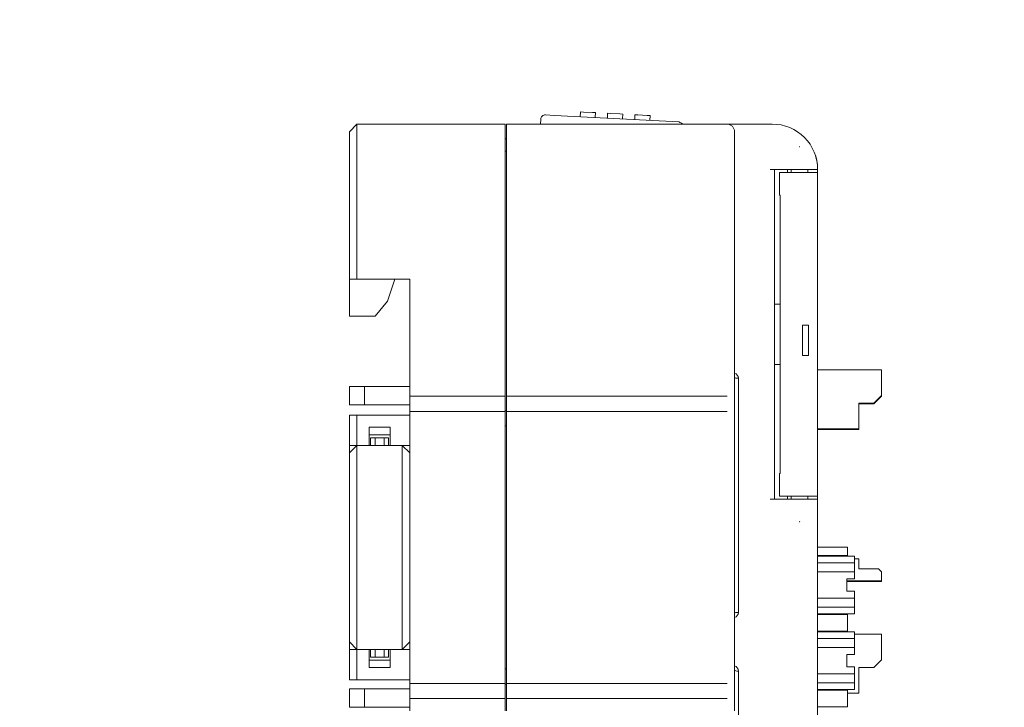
# Model space of a CAD drawing. Header units: millimetres. Extents: x -1114 to 1396, y -630 to 631.
# Tile 267 of 656: x -828 to -763, y 456 to 502. Entities that reach past the tile are written whole.
import ezdxf

# ---------------------------------------------------------------- set-up
doc = ezdxf.new("R2010")
doc.units = ezdxf.units.MM
doc.header["$MEASUREMENT"] = 0
doc.layers.add('1', color=7, linetype='Continuous')

msp = doc.modelspace()

# ---------------------------------------------------------------- linework, layer by layer
at = {"lineweight": 18}
for points, knots in [([(1038.9843, -629.7647), (1038.9843, -629.7647), (-1111.4882, -629.7647), (-1111.4882, -629.7647), (-1111.4882, -629.7647), (-1111.4882, -629.7647), (-1111.4882, 630.7883), (-1111.4882, 630.7883), (-1111.4882, 630.7883), (-1111.4882, 630.7883), (1038.9843, 630.7883), (1038.9843, 630.7883)], [0, 0, 0, 0, 0.3333333, 0.3333333, 0.3333333, 0.3333333, 0.6666667, 0.6666667, 0.6666667, 0.6666667, 1, 1, 1, 1]), ([(-793.6233, 495.605), (-793.7028, 495.6092), (-793.7806, 495.5816), (-793.8398, 495.5284), (-793.8398, 495.5284), (-793.8989, 495.4751), (-793.9344, 495.4006), (-793.9386, 495.3211)], [0, 0, 0, 0, 0.5, 0.5, 0.5, 0.5, 1, 1, 1, 1]), ([(-784.7935, 495.1422), (-784.7929, 495.1418), (-784.7922, 495.1415), (-784.7903, 495.1404), (-784.7903, 495.1404), (-784.7883, 495.1393), (-784.785, 495.1374), (-784.7809, 495.135), (-784.7809, 495.135), (-784.7764, 495.1325), (-784.7711, 495.1295), (-784.7651, 495.1261), (-784.7651, 495.1261), (-784.7572, 495.1216), (-784.748, 495.1164), (-784.7382, 495.1108), (-784.7382, 495.1108), (-784.7272, 495.1046), (-784.7153, 495.0978), (-784.7029, 495.0908), (-784.7029, 495.0908), (-784.6563, 495.0644), (-784.6028, 495.034), (-784.5481, 495.003), (-784.5481, 495.003), (-784.5426, 494.9999), (-784.537, 494.9967), (-784.5315, 494.9936)], [0, 0, 0, 0, 0.1428571, 0.1428571, 0.1428571, 0.1428571, 0.2857143, 0.2857143, 0.2857143, 0.2857143, 0.4285714, 0.4285714, 0.4285714, 0.4285714, 0.5714286, 0.5714286, 0.5714286, 0.5714286, 0.7142857, 0.7142857, 0.7142857, 0.7142857, 0.8571429, 0.8571429, 0.8571429, 0.8571429, 1, 1, 1, 1]), ([(-781.1048, 494.4933), (-781.1048, 494.6259), (-781.1574, 494.7531), (-781.2512, 494.8469), (-781.2512, 494.8469), (-781.345, 494.9406), (-781.4721, 494.9933), (-781.6048, 494.9933)], [0, 0, 0, 0, 0.5, 0.5, 0.5, 0.5, 1, 1, 1, 1]), ([(-775.6048, 491.9933), (-775.6048, 492.789), (-775.9208, 493.552), (-776.4834, 494.1146), (-776.4834, 494.1146), (-777.046, 494.6772), (-777.8091, 494.9933), (-778.6048, 494.9933)], [0, 0, 0, 0, 0.5, 0.5, 0.5, 0.5, 1, 1, 1, 1]), ([(-775.6048, 491.9933), (-775.6048, 492.789), (-775.9208, 493.552), (-776.4834, 494.1146), (-776.4834, 494.1146), (-777.046, 494.6772), (-777.8091, 494.9933), (-778.6048, 494.9933)], [0, 0, 0, 0, 0.5, 0.5, 0.5, 0.5, 1, 1, 1, 1]), ([(-775.805, 493.0711), (-775.7617, 492.9586), (-775.7252, 492.8435), (-775.6958, 492.7266), (-775.6958, 492.7266), (-775.6663, 492.6097), (-775.6439, 492.4914), (-775.6287, 492.3718)], [0, 0, 0, 0, 0.5, 0.5, 0.5, 0.5, 1, 1, 1, 1]), ([(-780.9583, 478.1797), (-780.9916, 478.1898), (-781.0316, 478.1999), (-781.0751, 478.21), (-781.0751, 478.21), (-781.0848, 478.2123), (-781.0947, 478.2145), (-781.1047, 478.2168)], [0, 0, 0, 0, 0.5, 0.5, 0.5, 0.5, 1, 1, 1, 1]), ([(-806.6048, 475.7433), (-806.5646, 475.7433), (-806.5239, 475.7433), (-806.4828, 475.7433), (-806.4828, 475.7433), (-806.4417, 475.7433), (-806.4002, 475.7433), (-806.3584, 475.7433), (-806.3584, 475.7433), (-806.2748, 475.7433), (-806.1901, 475.7433), (-806.1048, 475.7433)], [0, 0, 0, 0, 0.3333333, 0.3333333, 0.3333333, 0.3333333, 0.6666667, 0.6666667, 0.6666667, 0.6666667, 1, 1, 1, 1]), ([(-781.1047, 462.6627), (-781.0947, 462.6649), (-781.0848, 462.6672), (-781.0751, 462.6694), (-781.0751, 462.6694), (-781.0316, 462.6795), (-780.9916, 462.6896), (-780.9583, 462.6997)], [0, 0, 0, 0, 0.5, 0.5, 0.5, 0.5, 1, 1, 1, 1]), ([(-806.1048, 458.2433), (-806.1901, 458.2433), (-806.2748, 458.2433), (-806.3584, 458.2433), (-806.3584, 458.2433), (-806.4002, 458.2433), (-806.4417, 458.2433), (-806.4828, 458.2433), (-806.4828, 458.2433), (-806.5239, 458.2433), (-806.5646, 458.2433), (-806.6048, 458.2433)], [0, 0, 0, 0, 0.3333333, 0.3333333, 0.3333333, 0.3333333, 0.6666667, 0.6666667, 0.6666667, 0.6666667, 1, 1, 1, 1]), ([(-780.9583, 458.8197), (-780.9916, 458.8298), (-781.0316, 458.8399), (-781.0751, 458.85), (-781.0751, 458.85), (-781.0848, 458.8523), (-781.0947, 458.8545), (-781.1047, 458.8568)], [0, 0, 0, 0, 0.5, 0.5, 0.5, 0.5, 1, 1, 1, 1])]:
    msp.add_open_spline(points, degree=3, knots=knots, dxfattribs=at)
for points in [[(-793.6233, 495.605), (-793.6233, 495.605), (-793.0241, 495.5736), (-793.0241, 495.5736)], [(-793.0241, 495.5736), (-793.0241, 495.5736), (-784.7935, 495.1422), (-784.7935, 495.1422)], [(-793.0241, 495.5736), (-793.0241, 495.5736), (-784.7935, 495.1422), (-784.7935, 495.1422)], [(-791.3307, 495.4848), (-791.3307, 495.4848), (-791.314, 495.803), (-791.314, 495.803)], [(-791.314, 495.803), (-791.314, 495.803), (-791.3307, 495.4848), (-791.3307, 495.4848)], [(-791.1143, 495.7925), (-791.1143, 495.7925), (-791.314, 495.803), (-791.314, 495.803)], [(-790.5151, 495.7611), (-790.5151, 495.7611), (-791.1143, 495.7925), (-791.1143, 495.7925)], [(-790.3154, 495.7506), (-790.3154, 495.7506), (-790.5151, 495.7611), (-790.5151, 495.7611)], [(-790.3154, 495.7506), (-790.3154, 495.7506), (-790.332, 495.4325), (-790.332, 495.4325)], [(-789.5237, 495.3901), (-789.5237, 495.3901), (-789.507, 495.7083), (-789.507, 495.7083)], [(-789.507, 495.7083), (-789.507, 495.7083), (-789.5237, 495.3901), (-789.5237, 495.3901)], [(-789.3073, 495.6978), (-789.3073, 495.6978), (-789.507, 495.7083), (-789.507, 495.7083)], [(-788.7081, 495.6664), (-788.7081, 495.6664), (-789.3073, 495.6978), (-789.3073, 495.6978)], [(-788.5084, 495.6559), (-788.5084, 495.6559), (-788.7081, 495.6664), (-788.7081, 495.6664)], [(-788.5084, 495.6559), (-788.5084, 495.6559), (-788.5251, 495.3378), (-788.5251, 495.3378)], [(-788.5084, 495.6559), (-788.5084, 495.6559), (-788.5251, 495.3378), (-788.5251, 495.3378)], [(-787.7168, 495.2954), (-787.7168, 495.2954), (-787.7001, 495.6136), (-787.7001, 495.6136)], [(-787.7001, 495.6136), (-787.7001, 495.6136), (-787.7168, 495.2954), (-787.7168, 495.2954)], [(-787.5004, 495.6031), (-787.5004, 495.6031), (-787.7001, 495.6136), (-787.7001, 495.6136)], [(-786.9012, 495.5717), (-786.9012, 495.5717), (-787.5004, 495.6031), (-787.5004, 495.6031)], [(-786.7015, 495.5612), (-786.7015, 495.5612), (-786.9012, 495.5717), (-786.9012, 495.5717)], [(-786.7015, 495.5612), (-786.7015, 495.5612), (-786.7181, 495.2431), (-786.7181, 495.2431)], [(-806.6048, 494.4933), (-806.6048, 494.4933), (-806.1048, 494.9933), (-806.1048, 494.9933)], [(-806.1048, 494.9933), (-806.1048, 494.9933), (-796.2994, 494.9933), (-796.2994, 494.9933)], [(-806.1048, 494.9933), (-806.1048, 494.9933), (-796.2994, 494.9933), (-796.2994, 494.9933)], [(-806.1048, 494.9933), (-806.1048, 494.9933), (-806.1048, 490.9933), (-806.1048, 490.9933)], [(-796.2994, 490.9933), (-796.2994, 490.9933), (-796.2994, 494.9933), (-796.2994, 494.9933)], [(-796.1994, 494.9933), (-796.1994, 494.9933), (-781.6048, 494.9933), (-781.6048, 494.9933)], [(-796.1994, 490.9933), (-796.1994, 490.9933), (-796.1994, 494.9933), (-796.1994, 494.9933)], [(-796.1994, 494.9933), (-796.1994, 494.9933), (-781.6048, 494.9933), (-781.6048, 494.9933)], [(-793.9558, 494.9933), (-793.9558, 494.9933), (-793.9386, 495.3211), (-793.9386, 495.3211)], [(-781.6048, 494.9933), (-781.6048, 494.9933), (-780.6048, 494.9933), (-780.6048, 494.9933)], [(-780.6048, 494.9933), (-780.6048, 494.9933), (-778.6048, 494.9933), (-778.6048, 494.9933)], [(-780.6048, 494.9933), (-780.6048, 494.9933), (-778.6048, 494.9933), (-778.6048, 494.9933)], [(-806.6048, 490.9933), (-806.6048, 490.9933), (-806.6048, 494.4933), (-806.6048, 494.4933)], [(-781.1048, 494.4933), (-781.1048, 494.4933), (-781.1048, 490.9933), (-781.1048, 490.9933)], [(-796.2994, 494.0213), (-796.2994, 494.0213), (-796.1994, 494.0161), (-796.1994, 494.0161)], [(-796.1993, 493.1933), (-796.1993, 493.1933), (-796.2994, 493.1933), (-796.2994, 493.1933)], [(-796.2994, 493.1933), (-796.2994, 493.1933), (-796.1993, 493.1933), (-796.1993, 493.1933)], [(-778.7548, 491.9933), (-778.7548, 491.9933), (-776.1048, 491.9933), (-776.1048, 491.9933)], [(-778.4548, 470.1933), (-778.4548, 470.1933), (-778.4548, 491.9933), (-778.4548, 491.9933)], [(-778.4548, 491.9933), (-778.4548, 491.9933), (-778.4548, 470.1933), (-778.4548, 470.1933)], [(-778.1298, 491.7933), (-778.1298, 491.7933), (-778.1298, 490.2933), (-778.1298, 490.2933)], [(-776.8048, 491.7933), (-776.8048, 491.7933), (-778.1298, 491.7933), (-778.1298, 491.7933)], [(-777.6048, 491.993), (-777.6048, 491.993), (-777.6048, 491.7931), (-777.6048, 491.7931)], [(-777.3548, 491.9933), (-777.3548, 491.9933), (-777.3548, 491.7933), (-777.3548, 491.7933)], [(-776.8048, 491.7933), (-776.8048, 491.7933), (-776.1048, 491.7933), (-776.1048, 491.7933)], [(-776.2548, 491.7933), (-776.2548, 491.7933), (-776.2548, 491.9933), (-776.2548, 491.9933)], [(-775.6048, 491.9933), (-775.6048, 491.9933), (-776.1048, 491.9933), (-776.1048, 491.9933)], [(-776.1048, 491.7933), (-776.1048, 491.7933), (-775.6048, 491.7933), (-775.6048, 491.7933)], [(-775.6048, 491.9933), (-775.6048, 491.9933), (-775.6048, 491.7932), (-775.6048, 491.7932)], [(-775.6048, 470.3933), (-775.6048, 470.3933), (-775.6048, 491.7933), (-775.6048, 491.7933)], [(-775.6048, 491.7933), (-775.6048, 491.7933), (-775.6048, 470.3933), (-775.6048, 470.3933)], [(-806.6048, 484.7433), (-806.6048, 484.7433), (-806.6048, 490.9933), (-806.6048, 490.9933)], [(-806.1048, 490.9933), (-806.1048, 490.9933), (-806.1048, 484.7433), (-806.1048, 484.7433)], [(-796.2994, 477.7961), (-796.2994, 477.7961), (-796.2994, 490.9933), (-796.2994, 490.9933)], [(-796.1994, 477.7961), (-796.1994, 477.7961), (-796.1994, 490.9933), (-796.1994, 490.9933)], [(-781.1048, 477.7961), (-781.1048, 477.7961), (-781.1048, 490.9933), (-781.1048, 490.9933)], [(-781.1048, 490.9933), (-781.1048, 490.9933), (-781.1048, 477.7961), (-781.1048, 477.7961)], [(-778.0756, 490.2933), (-778.0756, 490.2933), (-778.1298, 490.2933), (-778.1298, 490.2933)], [(-778.0756, 490.2933), (-778.0756, 490.2933), (-778.0756, 471.8933), (-778.0756, 471.8933)], [(-806.6048, 484.7433), (-806.6048, 484.7433), (-806.6048, 482.2855), (-806.6048, 482.2855)], [(-806.1048, 484.7433), (-806.1048, 484.7433), (-806.6048, 484.7433), (-806.6048, 484.7433)], [(-802.6048, 484.7433), (-802.6048, 484.7433), (-806.1048, 484.7433), (-806.1048, 484.7433)], [(-804.0907, 483.2855), (-804.0907, 483.2855), (-803.6048, 484.7433), (-803.6048, 484.7433)], [(-802.6048, 477.7961), (-802.6048, 477.7961), (-802.6048, 484.7433), (-802.6048, 484.7433)], [(-804.8907, 482.2855), (-804.8907, 482.2855), (-804.0907, 483.2855), (-804.0907, 483.2855)], [(-778.0756, 483.0933), (-778.0756, 483.0933), (-778.4547, 483.0933), (-778.4547, 483.0933)], [(-806.6048, 482.2855), (-806.6048, 482.2855), (-804.8907, 482.2855), (-804.8907, 482.2855)], [(-776.6048, 479.6933), (-776.6048, 479.6933), (-776.6048, 481.6933), (-776.6048, 481.6933)], [(-776.6048, 481.6933), (-776.6048, 481.6933), (-776.2048, 481.6933), (-776.2048, 481.6933)], [(-776.2048, 481.6933), (-776.2048, 481.6933), (-776.2048, 479.6933), (-776.2048, 479.6933)], [(-778.0756, 479.0933), (-778.0756, 479.0933), (-778.4547, 479.0933), (-778.4547, 479.0933)], [(-776.2048, 479.6933), (-776.2048, 479.6933), (-776.6048, 479.6933), (-776.6048, 479.6933)], [(-780.8529, 478.1797), (-780.8529, 478.3369), (-780.9548, 478.4759), (-781.1047, 478.5231)], [(-775.6049, 478.7366), (-775.6049, 478.7366), (-771.3792, 478.7366), (-771.3792, 478.7366)], [(-771.3792, 478.2366), (-771.3792, 478.2366), (-771.3792, 478.7366), (-771.3792, 478.7366)], [(-802.6048, 476.548), (-802.6048, 476.548), (-802.6048, 477.7961), (-802.6048, 477.7961)], [(-796.2994, 476.548), (-796.2994, 476.548), (-796.2994, 477.7961), (-796.2994, 477.7961)], [(-796.1994, 477.7961), (-796.1994, 477.7961), (-796.1994, 476.548), (-796.1994, 476.548)], [(-781.1048, 477.7961), (-781.1048, 477.7961), (-781.1048, 476.132), (-781.1048, 476.132)], [(-780.8529, 478.1797), (-780.8529, 478.1797), (-780.9583, 478.1797), (-780.9583, 478.1797)], [(-780.8529, 478.1797), (-780.8529, 478.1797), (-780.8529, 462.6997), (-780.8529, 462.6997)], [(-771.3792, 477.0366), (-771.3792, 477.0366), (-771.3792, 478.2366), (-771.3792, 478.2366)], [(-806.6048, 477.6355), (-806.6048, 477.6355), (-805.6048, 477.6355), (-805.6048, 477.6355)], [(-806.6048, 476.4355), (-806.6048, 476.4355), (-806.6048, 477.6355), (-806.6048, 477.6355)], [(-805.6048, 477.6355), (-805.6048, 477.6355), (-802.6048, 477.6355), (-802.6048, 477.6355)], [(-805.6048, 477.6355), (-805.6048, 477.6355), (-805.6048, 476.4355), (-805.6048, 476.4355)], [(-796.2994, 476.9933), (-796.2994, 476.9933), (-802.6048, 476.9933), (-802.6048, 476.9933)], [(-802.6048, 476.4386), (-802.6048, 476.4386), (-802.6048, 476.548), (-802.6048, 476.548)], [(-796.2994, 476.4386), (-796.2994, 476.4386), (-796.2994, 476.548), (-796.2994, 476.548)], [(-781.6048, 476.9933), (-781.6048, 476.9933), (-796.1994, 476.9933), (-796.1994, 476.9933)], [(-796.1994, 476.4386), (-796.1994, 476.4386), (-796.1994, 476.548), (-796.1994, 476.548)], [(-772.8792, 474.8366), (-772.8792, 474.8366), (-772.8792, 476.5366), (-772.8792, 476.5366)], [(-772.8792, 476.5366), (-772.8792, 476.5366), (-771.8792, 476.5366), (-771.8792, 476.5366)], [(-772.8792, 476.4968), (-772.8792, 476.4968), (-771.8792, 476.4968), (-771.8792, 476.4968)], [(-771.8792, 476.5366), (-771.8792, 476.5366), (-771.3792, 477.0366), (-771.3792, 477.0366)], [(-771.8792, 476.4968), (-771.8792, 476.4968), (-771.3792, 476.9968), (-771.3792, 476.9968)], [(-771.3792, 476.9968), (-771.3792, 476.9968), (-771.3792, 477.0366), (-771.3792, 477.0366)], [(-805.6048, 476.4355), (-805.6048, 476.4355), (-806.6048, 476.4355), (-806.6048, 476.4355)], [(-805.6048, 476.4355), (-805.6048, 476.4355), (-802.6048, 476.4355), (-802.6048, 476.4355)], [(-802.6048, 475.1905), (-802.6048, 475.1905), (-802.6048, 476.4386), (-802.6048, 476.4386)], [(-802.6048, 475.9933), (-802.6048, 475.9933), (-796.2994, 475.9933), (-796.2994, 475.9933)], [(-796.2994, 475.1905), (-796.2994, 475.1905), (-796.2994, 476.4386), (-796.2994, 476.4386)], [(-796.1993, 476.03), (-796.1993, 476.03), (-796.2994, 476.03), (-796.2994, 476.03)], [(-796.1994, 475.1905), (-796.1994, 475.1905), (-796.1994, 476.4386), (-796.1994, 476.4386)], [(-781.6048, 475.9933), (-781.6048, 475.9933), (-796.1994, 475.9933), (-796.1994, 475.9933)], [(-781.1048, 476.0257), (-781.1048, 476.0257), (-781.1048, 476.132), (-781.1048, 476.132)], [(-781.1048, 476.132), (-781.1048, 476.132), (-781.1048, 476.0226), (-781.1048, 476.0226)], [(-781.1048, 476.0226), (-781.1048, 476.0226), (-781.1048, 475.1905), (-781.1048, 475.1905)], [(-806.6048, 475.1905), (-806.6048, 475.1905), (-806.6048, 475.7433), (-806.6048, 475.7433)], [(-806.6048, 473.7433), (-806.6048, 473.7433), (-806.6048, 475.1905), (-806.6048, 475.1905)], [(-802.6048, 475.7433), (-802.6048, 475.7433), (-806.1048, 475.7433), (-806.1048, 475.7433)], [(-806.1048, 475.7433), (-806.1048, 475.7433), (-806.1048, 475.1905), (-806.1048, 475.1905)], [(-806.1048, 475.1905), (-806.1048, 475.1905), (-806.1048, 473.7433), (-806.1048, 473.7433)], [(-802.6048, 458.7961), (-802.6048, 458.7961), (-802.6048, 475.1905), (-802.6048, 475.1905)], [(-796.2994, 458.7961), (-796.2994, 458.7961), (-796.2994, 475.1905), (-796.2994, 475.1905)], [(-796.1994, 458.7961), (-796.1994, 458.7961), (-796.1994, 475.1905), (-796.1994, 475.1905)], [(-781.1048, 458.7961), (-781.1048, 458.7961), (-781.1048, 475.1905), (-781.1048, 475.1905)], [(-781.1048, 475.1905), (-781.1048, 475.1905), (-781.1048, 458.7961), (-781.1048, 458.7961)], [(-805.3048, 474.9433), (-805.3048, 474.9433), (-805.3048, 473.7433), (-805.3048, 473.7433)], [(-805.3048, 474.9433), (-805.3048, 474.9433), (-803.9048, 474.9433), (-803.9048, 474.9433)], [(-803.9048, 474.9433), (-803.9048, 474.9433), (-803.9048, 473.7433), (-803.9048, 473.7433)], [(-796.2994, 475.03), (-796.2994, 475.03), (-796.1993, 475.03), (-796.1993, 475.03)], [(-775.6047, 474.8366), (-775.6047, 474.8366), (-772.8792, 474.8366), (-772.8792, 474.8366)], [(-775.6047, 474.7968), (-775.6047, 474.7968), (-772.8792, 474.7968), (-772.8792, 474.7968)], [(-772.8792, 474.7968), (-772.8792, 474.7968), (-772.8792, 474.8366), (-772.8792, 474.8366)], [(-803.9048, 474.4433), (-803.9048, 474.4433), (-805.3048, 474.4433), (-805.3048, 474.4433)], [(-805.2048, 474.2433), (-805.2048, 474.2433), (-804.9048, 474.2433), (-804.9048, 474.2433)], [(-805.2048, 473.7433), (-805.2048, 473.7433), (-805.2048, 474.2433), (-805.2048, 474.2433)], [(-804.3048, 474.2433), (-804.3048, 474.2433), (-804.9048, 474.2433), (-804.9048, 474.2433)], [(-804.9048, 474.2433), (-804.9048, 474.2433), (-804.9048, 473.7433), (-804.9048, 473.7433)], [(-804.3048, 474.2433), (-804.3048, 474.2433), (-804.0048, 474.2433), (-804.0048, 474.2433)], [(-804.3048, 473.7433), (-804.3048, 473.7433), (-804.3048, 474.2433), (-804.3048, 474.2433)], [(-804.0048, 474.2433), (-804.0048, 474.2433), (-804.0048, 473.7433), (-804.0048, 473.7433)], [(-806.6048, 473.2433), (-806.6048, 473.2433), (-806.1048, 473.7433), (-806.1048, 473.7433)], [(-806.6048, 473.2433), (-806.6048, 473.2433), (-806.6048, 473.7433), (-806.6048, 473.7433)], [(-806.6048, 473.2433), (-806.6048, 473.2433), (-806.1048, 473.7433), (-806.1048, 473.7433)], [(-806.1048, 473.7433), (-806.1048, 473.7433), (-806.6048, 473.7433), (-806.6048, 473.7433)], [(-806.6048, 470.7433), (-806.6048, 470.7433), (-806.6048, 473.2433), (-806.6048, 473.2433)], [(-806.1048, 473.7433), (-806.1048, 473.7433), (-806.1048, 470.7433), (-806.1048, 470.7433)], [(-805.3048, 473.7433), (-805.3048, 473.7433), (-806.1048, 473.7433), (-806.1048, 473.7433)], [(-803.9048, 473.7433), (-803.9048, 473.7433), (-805.3047, 473.7433), (-805.3047, 473.7433)], [(-805.3047, 473.7433), (-805.3047, 473.7433), (-803.9048, 473.7433), (-803.9048, 473.7433)], [(-802.6048, 473.7433), (-802.6048, 473.7433), (-803.9048, 473.7433), (-803.9048, 473.7433)], [(-803.1048, 473.7433), (-803.1048, 473.7433), (-802.6048, 473.2433), (-802.6048, 473.2433)], [(-802.6048, 473.2433), (-802.6048, 473.2433), (-803.1048, 473.7433), (-803.1048, 473.7433)], [(-803.1048, 470.7433), (-803.1048, 470.7433), (-803.1048, 473.7433), (-803.1048, 473.7433)], [(-803.1038, 473.7428), (-803.1038, 473.7428), (-803.1043, 473.7428), (-803.1043, 473.7428)], [(-778.1298, 471.8933), (-778.1298, 471.8933), (-778.1298, 470.3933), (-778.1298, 470.3933)], [(-778.0756, 471.8933), (-778.0756, 471.8933), (-778.1298, 471.8933), (-778.1298, 471.8933)], [(-806.6048, 463.2433), (-806.6048, 463.2433), (-806.6048, 470.7433), (-806.6048, 470.7433)], [(-806.1048, 470.7433), (-806.1048, 470.7433), (-806.1048, 463.2433), (-806.1048, 463.2433)], [(-803.1048, 463.2433), (-803.1048, 463.2433), (-803.1048, 470.7433), (-803.1048, 470.7433)], [(-776.1048, 470.1933), (-776.1048, 470.1933), (-778.7548, 470.1933), (-778.7548, 470.1933)], [(-776.8048, 470.3933), (-776.8048, 470.3933), (-778.1298, 470.3933), (-778.1298, 470.3933)], [(-777.6048, 470.3935), (-777.6048, 470.3935), (-777.6048, 470.1933), (-777.6048, 470.1933)], [(-777.3548, 470.3933), (-777.3548, 470.3933), (-777.3548, 470.1933), (-777.3548, 470.1933)], [(-776.8048, 470.3933), (-776.8048, 470.3933), (-776.1048, 470.3933), (-776.1048, 470.3933)], [(-776.2548, 470.1933), (-776.2548, 470.1933), (-776.2548, 470.3933), (-776.2548, 470.3933)], [(-775.6048, 470.3933), (-775.6048, 470.3933), (-776.1048, 470.3933), (-776.1048, 470.3933)], [(-776.1048, 470.1933), (-776.1048, 470.1933), (-775.6048, 470.1933), (-775.6048, 470.1933)], [(-775.6048, 470.3934), (-775.6048, 470.3934), (-775.6048, 470.1933), (-775.6048, 470.1933)], [(-775.6048, 470.1933), (-775.6048, 470.1933), (-775.6048, 441.9933), (-775.6048, 441.9933)], [(-775.6048, 470.1933), (-775.6048, 470.1933), (-775.6048, 441.9933), (-775.6048, 441.9933)], [(-775.6048, 467.0087), (-775.6048, 467.0087), (-775.5457, 467.0087), (-775.5457, 467.0087)], [(-775.5457, 467.0087), (-775.5457, 467.0087), (-773.7065, 467.0087), (-773.7065, 467.0087)], [(-773.7065, 467.0087), (-773.7065, 467.0087), (-773.6261, 467.0087), (-773.6261, 467.0087)], [(-773.6261, 466.4587), (-773.6261, 466.4587), (-773.6261, 467.0087), (-773.6261, 467.0087)], [(-773.6261, 467.0087), (-773.6261, 467.0087), (-773.6261, 466.4587), (-773.6261, 466.4587)], [(-775.5457, 466.4587), (-775.5457, 466.4587), (-775.6057, 466.4587), (-775.6057, 466.4587)], [(-773.1761, 466.4087), (-773.1761, 466.4087), (-775.6047, 466.4087), (-775.6047, 466.4087)], [(-775.5457, 466.4587), (-775.5457, 466.4587), (-773.7065, 466.4587), (-773.7065, 466.4587)], [(-773.6261, 466.4587), (-773.6261, 466.4587), (-773.7065, 466.4587), (-773.7065, 466.4587)], [(-772.8792, 466.2366), (-772.8792, 466.2366), (-773.1762, 466.2366), (-773.1762, 466.2366)], [(-773.1761, 466.1547), (-773.1761, 466.1547), (-773.1761, 466.4087), (-773.1761, 466.4087)], [(-773.1761, 466.1547), (-773.1761, 466.1547), (-773.1761, 465.8333), (-773.1761, 465.8333)], [(-772.8792, 465.5866), (-772.8792, 465.5866), (-772.8792, 466.2366), (-772.8792, 466.2366)], [(-775.6047, 465.9727), (-775.6047, 465.9727), (-773.1761, 465.9727), (-773.1761, 465.9727)], [(-773.1761, 465.5163), (-773.1761, 465.5163), (-773.1761, 465.8333), (-773.1761, 465.8333)], [(-773.1761, 465.5163), (-773.1761, 465.5163), (-773.1761, 465.1949), (-773.1761, 465.1949)], [(-771.5792, 465.5866), (-771.5792, 465.5866), (-772.8792, 465.5866), (-772.8792, 465.5866)], [(-771.3792, 465.3866), (-771.3792, 465.3866), (-771.5792, 465.5866), (-771.5792, 465.5866)], [(-775.6047, 465.3769), (-775.6047, 465.3769), (-773.1761, 465.3769), (-773.1761, 465.3769)], [(-771.3792, 464.7866), (-771.3792, 464.7866), (-773.6762, 464.7866), (-773.6762, 464.7866)], [(-771.3792, 464.7866), (-771.3792, 464.7866), (-773.6762, 464.7866), (-773.6762, 464.7866)], [(-771.3792, 464.7468), (-771.3792, 464.7468), (-773.6762, 464.7468), (-773.6762, 464.7468)], [(-773.6761, 464.9087), (-773.6761, 464.9087), (-773.6761, 464.1087), (-773.6761, 464.1087)], [(-773.6761, 464.9087), (-773.6761, 464.9087), (-773.1761, 464.9087), (-773.1761, 464.9087)], [(-773.1761, 464.9087), (-773.1761, 464.9087), (-773.1761, 465.1949), (-773.1761, 465.1949)], [(-771.3792, 465.3866), (-771.3792, 465.3866), (-771.3792, 465.2866), (-771.3792, 465.2866)], [(-771.3792, 464.7866), (-771.3792, 464.7866), (-771.3792, 465.2866), (-771.3792, 465.2866)], [(-771.3792, 464.7468), (-771.3792, 464.7468), (-771.3792, 464.7866), (-771.3792, 464.7866)], [(-773.6761, 464.1087), (-773.6761, 464.1087), (-773.1761, 464.1087), (-773.1761, 464.1087)], [(-773.1761, 463.8224), (-773.1761, 463.8224), (-773.1761, 464.1087), (-773.1761, 464.1087)], [(-773.1761, 463.6405), (-773.1761, 463.6405), (-775.6047, 463.6405), (-775.6047, 463.6405)], [(-773.1761, 463.8224), (-773.1761, 463.8224), (-773.1761, 463.5011), (-773.1761, 463.5011)], [(-773.1761, 463.184), (-773.1761, 463.184), (-773.1761, 463.5011), (-773.1761, 463.5011)], [(-806.6048, 460.7433), (-806.6048, 460.7433), (-806.6048, 463.2433), (-806.6048, 463.2433)], [(-806.1048, 463.2433), (-806.1048, 463.2433), (-806.1048, 460.2433), (-806.1048, 460.2433)], [(-803.1048, 460.2433), (-803.1048, 460.2433), (-803.1048, 463.2433), (-803.1048, 463.2433)], [(-775.6047, 463.0446), (-775.6047, 463.0446), (-773.1761, 463.0446), (-773.1761, 463.0446)], [(-773.1761, 463.184), (-773.1761, 463.184), (-773.1761, 462.8626), (-773.1761, 462.8626)], [(-773.1761, 462.6087), (-773.1761, 462.6087), (-773.1761, 462.8626), (-773.1761, 462.8626)], [(-781.1047, 462.3563), (-780.9548, 462.4036), (-780.8529, 462.5426), (-780.8529, 462.6997)], [(-780.9583, 462.6997), (-780.9583, 462.6997), (-780.8529, 462.6997), (-780.8529, 462.6997)], [(-775.6048, 462.5587), (-775.6048, 462.5587), (-775.5457, 462.5587), (-775.5457, 462.5587)], [(-773.1761, 462.6087), (-773.1761, 462.6087), (-775.6047, 462.6087), (-775.6047, 462.6087)], [(-773.7065, 462.5587), (-773.7065, 462.5587), (-775.5457, 462.5587), (-775.5457, 462.5587)], [(-773.7065, 462.5587), (-773.7065, 462.5587), (-773.6261, 462.5587), (-773.6261, 462.5587)], [(-773.6261, 461.4587), (-773.6261, 461.4587), (-773.6261, 462.5587), (-773.6261, 462.5587)], [(-773.6261, 462.5587), (-773.6261, 462.5587), (-773.6261, 461.4587), (-773.6261, 461.4587)], [(-775.5457, 461.4587), (-775.5457, 461.4587), (-775.6057, 461.4587), (-775.6057, 461.4587)], [(-773.1761, 461.4087), (-773.1761, 461.4087), (-775.6047, 461.4087), (-775.6047, 461.4087)], [(-775.6047, 460.9727), (-775.6047, 460.9727), (-773.1761, 460.9727), (-773.1761, 460.9727)], [(-775.5457, 461.4587), (-775.5457, 461.4587), (-773.7065, 461.4587), (-773.7065, 461.4587)], [(-773.6261, 461.4587), (-773.6261, 461.4587), (-773.7065, 461.4587), (-773.7065, 461.4587)], [(-773.1763, 461.2529), (-773.1763, 461.2529), (-771.3792, 461.2529), (-771.3792, 461.2529)], [(-773.1761, 461.1547), (-773.1761, 461.1547), (-773.1761, 461.4087), (-773.1761, 461.4087)], [(-773.1761, 461.1547), (-773.1761, 461.1547), (-773.1761, 460.8333), (-773.1761, 460.8333)], [(-771.3792, 460.7529), (-771.3792, 460.7529), (-771.3792, 461.2529), (-771.3792, 461.2529)], [(-806.1048, 460.2433), (-806.1048, 460.2433), (-806.6048, 460.7433), (-806.6048, 460.7433)], [(-806.6048, 460.7433), (-806.6048, 460.7433), (-806.6048, 460.2433), (-806.6048, 460.2433)], [(-806.6048, 460.7433), (-806.6048, 460.7433), (-806.1048, 460.2433), (-806.1048, 460.2433)], [(-806.6048, 460.2433), (-806.6048, 460.2433), (-806.1048, 460.2433), (-806.1048, 460.2433)], [(-806.6048, 458.7961), (-806.6048, 458.7961), (-806.6048, 460.2433), (-806.6048, 460.2433)], [(-806.1057, 460.2438), (-806.1057, 460.2438), (-806.1052, 460.2438), (-806.1052, 460.2438)], [(-805.3048, 460.2433), (-805.3048, 460.2433), (-806.1048, 460.2433), (-806.1048, 460.2433)], [(-806.1048, 460.2433), (-806.1048, 460.2433), (-806.1048, 458.7961), (-806.1048, 458.7961)], [(-805.3048, 459.0433), (-805.3048, 459.0433), (-805.3048, 460.2433), (-805.3048, 460.2433)], [(-805.3047, 460.2433), (-805.3047, 460.2433), (-803.9048, 460.2433), (-803.9048, 460.2433)], [(-805.3047, 460.2433), (-805.3047, 460.2433), (-803.9048, 460.2433), (-803.9048, 460.2433)], [(-805.2048, 459.7433), (-805.2048, 459.7433), (-805.2048, 460.2433), (-805.2048, 460.2433)], [(-804.9048, 460.2433), (-804.9048, 460.2433), (-804.9048, 459.7433), (-804.9048, 459.7433)], [(-804.3048, 459.7433), (-804.3048, 459.7433), (-804.3048, 460.2433), (-804.3048, 460.2433)], [(-804.0048, 460.2433), (-804.0048, 460.2433), (-804.0048, 459.7433), (-804.0048, 459.7433)], [(-802.6048, 460.2433), (-802.6048, 460.2433), (-803.9048, 460.2433), (-803.9048, 460.2433)], [(-803.9048, 459.0433), (-803.9048, 459.0433), (-803.9048, 460.2433), (-803.9048, 460.2433)], [(-802.6048, 460.7433), (-802.6048, 460.7433), (-803.1048, 460.2433), (-803.1048, 460.2433)], [(-775.6047, 460.3769), (-775.6047, 460.3769), (-773.1761, 460.3769), (-773.1761, 460.3769)], [(-773.1761, 460.5163), (-773.1761, 460.5163), (-773.1761, 460.8333), (-773.1761, 460.8333)], [(-773.1761, 460.5163), (-773.1761, 460.5163), (-773.1761, 460.1949), (-773.1761, 460.1949)], [(-773.1761, 459.9087), (-773.1761, 459.9087), (-773.1761, 460.1949), (-773.1761, 460.1949)], [(-771.3792, 459.5529), (-771.3792, 459.5529), (-771.3792, 460.7529), (-771.3792, 460.7529)], [(-805.3048, 459.5433), (-805.3048, 459.5433), (-803.9048, 459.5433), (-803.9048, 459.5433)], [(-804.9048, 459.7433), (-804.9048, 459.7433), (-805.2048, 459.7433), (-805.2048, 459.7433)], [(-804.3048, 459.7433), (-804.3048, 459.7433), (-804.9048, 459.7433), (-804.9048, 459.7433)], [(-804.0048, 459.7433), (-804.0048, 459.7433), (-804.3048, 459.7433), (-804.3048, 459.7433)], [(-773.6761, 459.9087), (-773.6761, 459.9087), (-773.6761, 459.1087), (-773.6761, 459.1087)], [(-773.6761, 459.9087), (-773.6761, 459.9087), (-773.1761, 459.9087), (-773.1761, 459.9087)], [(-771.8792, 459.0529), (-771.8792, 459.0529), (-771.3792, 459.5529), (-771.3792, 459.5529)], [(-803.9048, 459.0433), (-803.9048, 459.0433), (-805.3048, 459.0433), (-805.3048, 459.0433)], [(-796.2994, 458.9566), (-796.2994, 458.9566), (-796.1993, 458.9566), (-796.1993, 458.9566)], [(-780.8529, 458.8197), (-780.8529, 458.9769), (-780.9548, 459.1159), (-781.1047, 459.1631)], [(-773.6761, 459.1087), (-773.6761, 459.1087), (-773.1761, 459.1087), (-773.1761, 459.1087)], [(-773.1761, 458.8224), (-773.1761, 458.8224), (-773.1761, 459.1087), (-773.1761, 459.1087)], [(-772.8792, 457.3529), (-772.8792, 457.3529), (-772.8792, 459.0529), (-772.8792, 459.0529)], [(-772.8792, 459.0529), (-772.8792, 459.0529), (-771.8792, 459.0529), (-771.8792, 459.0529)], [(-806.6048, 458.2433), (-806.6048, 458.2433), (-806.6048, 458.7961), (-806.6048, 458.7961)], [(-806.1048, 458.7961), (-806.1048, 458.7961), (-806.1048, 458.2433), (-806.1048, 458.2433)], [(-806.1048, 458.2433), (-806.1048, 458.2433), (-802.6048, 458.2433), (-802.6048, 458.2433)], [(-802.6048, 457.548), (-802.6048, 457.548), (-802.6048, 458.7961), (-802.6048, 458.7961)], [(-796.2994, 457.548), (-796.2994, 457.548), (-796.2994, 458.7961), (-796.2994, 458.7961)], [(-796.1994, 457.548), (-796.1994, 457.548), (-796.1994, 458.7961), (-796.1994, 458.7961)], [(-781.1048, 458.7961), (-781.1048, 458.7961), (-781.1048, 457.964), (-781.1048, 457.964)], [(-780.8529, 458.8197), (-780.8529, 458.8197), (-780.9583, 458.8197), (-780.9583, 458.8197)], [(-780.8529, 458.8197), (-780.8529, 458.8197), (-780.8529, 443.3397), (-780.8529, 443.3397)], [(-773.1761, 458.6405), (-773.1761, 458.6405), (-775.6047, 458.6405), (-775.6047, 458.6405)], [(-773.1761, 458.8224), (-773.1761, 458.8224), (-773.1761, 458.5011), (-773.1761, 458.5011)], [(-773.1761, 458.184), (-773.1761, 458.184), (-773.1761, 458.5011), (-773.1761, 458.5011)], [(-806.6048, 457.6355), (-806.6048, 457.6355), (-805.6048, 457.6355), (-805.6048, 457.6355)], [(-806.6048, 456.4355), (-806.6048, 456.4355), (-806.6048, 457.6355), (-806.6048, 457.6355)], [(-805.6048, 457.6355), (-805.6048, 457.6355), (-802.6048, 457.6355), (-802.6048, 457.6355)], [(-805.6048, 457.6355), (-805.6048, 457.6355), (-805.6048, 456.4355), (-805.6048, 456.4355)], [(-796.2994, 457.9933), (-796.2994, 457.9933), (-802.6048, 457.9933), (-802.6048, 457.9933)], [(-796.2994, 457.9566), (-796.2994, 457.9566), (-796.1993, 457.9566), (-796.1993, 457.9566)], [(-781.6048, 457.9933), (-781.6048, 457.9933), (-796.1994, 457.9933), (-796.1994, 457.9933)], [(-781.1048, 457.964), (-781.1048, 457.964), (-781.1048, 457.8546), (-781.1048, 457.8546)], [(-781.1048, 457.8546), (-781.1048, 457.8546), (-781.1048, 457.9609), (-781.1048, 457.9609)], [(-781.1048, 457.8546), (-781.1048, 457.8546), (-781.1048, 456.1905), (-781.1048, 456.1905)], [(-775.6047, 458.0446), (-775.6047, 458.0446), (-773.1761, 458.0446), (-773.1761, 458.0446)], [(-773.1761, 457.6087), (-773.1761, 457.6087), (-775.6047, 457.6087), (-775.6047, 457.6087)], [(-773.1761, 458.184), (-773.1761, 458.184), (-773.1761, 457.8626), (-773.1761, 457.8626)], [(-773.1761, 457.6087), (-773.1761, 457.6087), (-773.1761, 457.8626), (-773.1761, 457.8626)], [(-802.6048, 457.4386), (-802.6048, 457.4386), (-802.6048, 457.548), (-802.6048, 457.548)], [(-802.6048, 456.1905), (-802.6048, 456.1905), (-802.6048, 457.4386), (-802.6048, 457.4386)], [(-802.6048, 456.9933), (-802.6048, 456.9933), (-796.2994, 456.9933), (-796.2994, 456.9933)], [(-796.2994, 457.4386), (-796.2994, 457.4386), (-796.2994, 457.548), (-796.2994, 457.548)], [(-796.2994, 456.1905), (-796.2994, 456.1905), (-796.2994, 457.4386), (-796.2994, 457.4386)], [(-796.1994, 457.4386), (-796.1994, 457.4386), (-796.1994, 457.548), (-796.1994, 457.548)], [(-796.1994, 456.1905), (-796.1994, 456.1905), (-796.1994, 457.4386), (-796.1994, 457.4386)], [(-796.1994, 456.9933), (-796.1994, 456.9933), (-781.6048, 456.9933), (-781.6048, 456.9933)], [(-775.6048, 457.5587), (-775.6048, 457.5587), (-775.5457, 457.5587), (-775.5457, 457.5587)], [(-773.7065, 457.5587), (-773.7065, 457.5587), (-775.5457, 457.5587), (-775.5457, 457.5587)], [(-773.7065, 457.5587), (-773.7065, 457.5587), (-773.6261, 457.5587), (-773.6261, 457.5587)], [(-773.6262, 457.3529), (-773.6262, 457.3529), (-772.8792, 457.3529), (-772.8792, 457.3529)], [(-773.6261, 456.4587), (-773.6261, 456.4587), (-773.6261, 457.5587), (-773.6261, 457.5587)], [(-773.6261, 457.5587), (-773.6261, 457.5587), (-773.6261, 456.4587), (-773.6261, 456.4587)], [(-805.6048, 456.4355), (-805.6048, 456.4355), (-806.6048, 456.4355), (-806.6048, 456.4355)], [(-805.6048, 456.4355), (-805.6048, 456.4355), (-802.6048, 456.4355), (-802.6048, 456.4355)], [(-775.5457, 456.4587), (-775.5457, 456.4587), (-775.6057, 456.4587), (-775.6057, 456.4587)], [(-775.5457, 456.4587), (-775.5457, 456.4587), (-773.7065, 456.4587), (-773.7065, 456.4587)], [(-773.6261, 456.4587), (-773.6261, 456.4587), (-773.7065, 456.4587), (-773.7065, 456.4587)]]:
    msp.add_open_spline(points, degree=3, dxfattribs=at)
at = {"layer": '1', "color": 5, "lineweight": 13}
for points in [[(-776.7948, 493.4933), (-776.7948, 493.4988), (-776.7992, 493.5033), (-776.8048, 493.5033), (-776.8048, 493.5033), (-776.8103, 493.5033), (-776.8148, 493.4988), (-776.8148, 493.4933), (-776.8148, 493.4933), (-776.8148, 493.4878), (-776.8103, 493.4833), (-776.8048, 493.4833), (-776.8048, 493.4833), (-776.7992, 493.4833), (-776.7948, 493.4878), (-776.7948, 493.4933)], [(-776.7948, 468.6933), (-776.7948, 468.6988), (-776.7992, 468.7033), (-776.8048, 468.7033), (-776.8048, 468.7033), (-776.8103, 468.7033), (-776.8148, 468.6988), (-776.8148, 468.6933), (-776.8148, 468.6933), (-776.8148, 468.6878), (-776.8103, 468.6833), (-776.8048, 468.6833), (-776.8048, 468.6833), (-776.7992, 468.6833), (-776.7948, 468.6878), (-776.7948, 468.6933)]]:
    msp.add_open_spline(points, degree=3, knots=[0, 0, 0, 0, 0.25, 0.25, 0.25, 0.25, 0.5, 0.5, 0.5, 0.5, 0.75, 0.75, 0.75, 0.75, 1, 1, 1, 1], dxfattribs=at)

doc.saveas('drawing.dxf')
